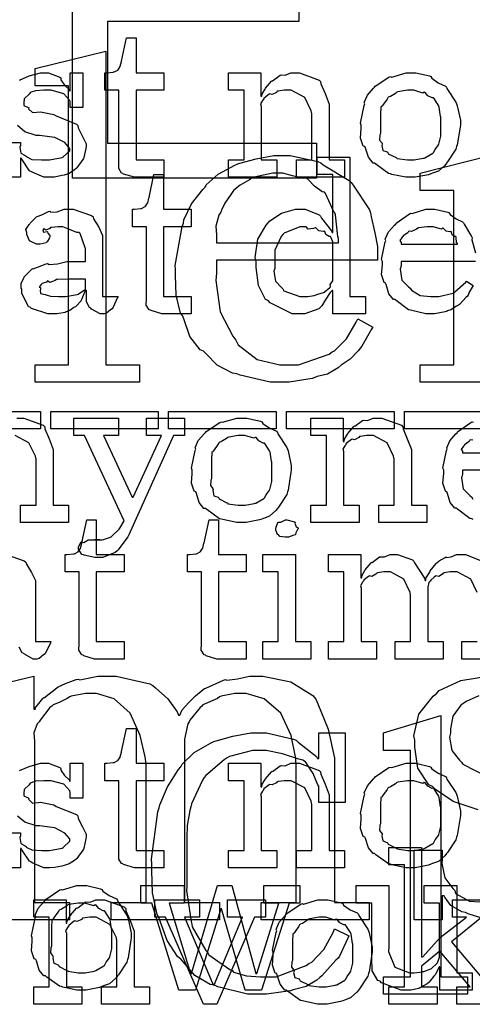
# Model space of a CAD drawing. Extents: x 0 to 8.5, y 0 to 11.
# Tile 272 of 379: x 2.654 to 3.015, y 7.3 to 8.085. Entities that reach past the tile are written whole.
import ezdxf

# ---------------------------------------------------------------- set-up
doc = ezdxf.new("R2010")
doc.units = 0
doc.layers.get('0').update_dxf_attribs({"linetype": 'CONTINUOUS'})

msp = doc.modelspace()

# ---------------------------------------------------------------- linework, layer by layer
at = {"color": 0}
for points in [[(2.69646, 7.95828), (2.69646, 8.22217), (2.8909, 8.22217), (2.8909, 8.19439), (2.72424, 8.19439), (2.72424, 8.11106), (2.87701, 8.11106), (2.87701, 8.08328), (2.72424, 8.08328), (2.72424, 7.98606), (2.8909, 7.98606), (2.8909, 7.95828), (2.69646, 7.95828)], [(2.74881, 7.95893), (2.74576, 7.95893), (2.73719, 7.96149), (2.73665, 7.96197), (2.73562, 7.96224), (2.73324, 7.96593), (2.7334, 7.97114), (2.7334, 7.97282), (2.7334, 8.02838), (2.72233, 8.02838), (2.72233, 8.04226), (2.72385, 8.04226), (2.72385, 8.04226), (2.72894, 8.04281), (2.72928, 8.04292), (2.7296, 8.04297), (2.73253, 8.04449), (2.73275, 8.04465), (2.73275, 8.04465), (2.73438, 8.04719), (2.73449, 8.04747), (2.73449, 8.04747), (2.73546, 8.05122), (2.73557, 8.0516), (2.73947, 8.07004), (2.74707, 8.07004), (2.74707, 8.04226), (2.76921, 8.04226), (2.76921, 8.02838), (2.74707, 8.02838), (2.74707, 7.97282), (2.76921, 7.97282), (2.76921, 7.95893), (2.76824, 7.95893), (2.766, 7.95893), (2.76531, 7.95893), (2.76406, 7.95893), (2.76124, 7.95893), (2.76031, 7.95893), (2.7589, 7.95893), (2.75569, 7.95893), (2.75467, 7.95893), (2.75319, 7.95893), (2.74989, 7.95893), (2.74881, 7.95893)], [(2.66661, 7.80957), (2.69331, 7.80957), (2.69331, 8.03179), (2.66661, 8.03179), (2.66661, 8.04568), (2.72304, 8.05957), (2.72304, 7.80957), (2.74972, 7.80957), (2.74972, 7.79568), (2.66661, 7.79568), (2.66661, 7.80957)], [(2.8209, 7.97282), (2.83328, 7.97282), (2.83328, 8.02838), (2.8209, 8.02838), (2.8209, 8.04226), (2.84674, 8.04226), (2.84674, 8.0236), (2.84739, 8.0236), (2.84739, 8.0236), (2.84765, 8.02556), (2.85004, 8.02935), (2.85042, 8.02989), (2.85032, 8.02994), (2.85508, 8.03554), (2.85562, 8.03597), (2.85601, 8.03581), (2.86208, 8.04025), (2.86279, 8.04053), (2.86279, 8.04053), (2.86604, 8.04031), (2.87044, 8.04226), (2.8719, 8.04226), (2.8775, 8.04226), (2.89312, 8.03651), (2.89426, 8.03532), (2.89438, 8.03358), (2.89779, 8.02572), (2.90099, 8.01714), (2.90099, 8.01426), (2.90099, 7.97282), (2.91336, 7.97282), (2.91336, 7.95893), (2.87494, 7.95893), (2.87494, 7.97282), (2.88732, 7.97282), (2.88732, 8.0095), (2.88687, 8.01193), (2.88163, 8.02257), (2.87071, 8.02838), (2.86714, 8.02838), (2.86529, 8.02838), (2.86035, 8.02767), (2.85975, 8.0275), (2.859, 8.02664), (2.85568, 8.02496), (2.85368, 8.02539), (2.85325, 8.02513), (2.85215, 8.02436), (2.84907, 8.02186), (2.84879, 8.02106), (2.84868, 8.02078), (2.84793, 8.02012), (2.84636, 8.01742), (2.84694, 8.01574), (2.84694, 8.01514), (2.84694, 7.97282), (2.85932, 7.97282), (2.85932, 7.95893), (2.8209, 7.95893), (2.8209, 7.97282)], [(2.96625, 7.95893), (2.96218, 7.95893), (2.95117, 7.96132), (2.94997, 7.96175), (2.94846, 7.96203), (2.93826, 7.96935), (2.93739, 7.97021), (2.93608, 7.97021), (2.93235, 7.97493), (2.93001, 7.98221), (2.92958, 7.98346), (2.92833, 7.98383), (2.92611, 7.99024), (2.92676, 7.99804), (2.92676, 8.0006), (2.92611, 8.00217), (2.9291, 8.01628), (2.92958, 8.01753), (2.92914, 8.01861), (2.93158, 8.02436), (2.93653, 8.02989), (2.93739, 8.03076), (2.93787, 8.03153), (2.94874, 8.03879), (2.94997, 8.03922), (2.95096, 8.03885), (2.9624, 8.04226), (2.96625, 8.04226), (2.97026, 8.04226), (2.98107, 8.03976), (2.98232, 8.03922), (2.98292, 8.03787), (2.98813, 8.03435), (2.99382, 8.03174), (2.99468, 8.03076), (2.99501, 8.02968), (3.00222, 8.01882), (3.00271, 8.01753), (3.00319, 8.016), (3.00575, 8.00444), (3.00575, 8.0006), (3.00549, 7.99903), (3.00319, 7.98475), (3.00271, 7.98346), (3.00222, 7.98133), (2.99556, 7.97119), (2.99468, 7.97021), (2.99337, 7.96847), (2.98828, 7.96397), (2.98351, 7.96229), (2.98232, 7.96175), (2.98042, 7.96104), (2.96978, 7.95893), (2.96625, 7.95893)], [(2.96625, 7.97282), (2.96892, 7.97282), (2.97613, 7.97413), (2.97689, 7.97433), (2.97743, 7.9745), (2.98378, 7.97825), (2.98426, 7.97868), (2.98426, 7.97868), (2.98562, 7.98118), (2.98839, 7.98481), (2.98861, 7.9854), (2.98861, 7.9854), (2.99013, 7.99175), (2.99013, 7.99388), (2.99013, 8.00732), (2.98996, 8.00754), (2.98882, 8.01497), (2.98861, 8.01557), (2.98839, 8.01617), (2.98475, 8.02186), (2.98426, 8.02229), (2.98318, 8.02219), (2.97976, 8.02399), (2.97765, 8.02664), (2.97689, 8.02686), (2.97592, 8.0261), (2.96864, 8.02838), (2.96625, 8.02838), (2.96349, 8.02838), (2.95594, 8.02713), (2.95518, 8.02686), (2.95404, 8.02587), (2.95008, 8.02344), (2.94819, 8.02274), (2.94781, 8.02229), (2.94726, 8.02121), (2.94368, 8.01622), (2.94347, 8.01557), (2.94239, 8.01486), (2.94217, 8.00922), (2.94217, 8.00732), (2.94217, 7.99388), (2.94157, 7.99278), (2.94135, 7.98861), (2.94325, 7.98606), (2.94347, 7.9854), (2.94303, 7.98438), (2.94396, 7.98031), (2.94732, 7.97922), (2.94781, 7.97868), (2.94824, 7.97775), (2.95443, 7.97461), (2.95518, 7.97433), (2.95524, 7.97396), (2.96349, 7.97282), (2.96625, 7.97282)], [(2.86301, 7.79568), (2.85411, 7.79568), (2.83003, 7.80111), (2.82742, 7.80219), (2.824, 7.80274), (2.81174, 7.80919), (2.80274, 7.81847), (2.80094, 7.82042), (2.79824, 7.8215), (2.78999, 7.83203), (2.78521, 7.84608), (2.78424, 7.84885), (2.78261, 7.85069), (2.77897, 7.86507), (2.7786, 7.88075), (2.7786, 7.88596), (2.77838, 7.88872), (2.78381, 7.91971), (2.78489, 7.92242), (2.78521, 7.92507), (2.79129, 7.93772), (2.8004, 7.94911), (2.80225, 7.95107), (2.80306, 7.9529), (2.81272, 7.96149), (2.82579, 7.96864), (2.82829, 7.96972), (2.82992, 7.97021), (2.84289, 7.97368), (2.85699, 7.97624), (2.86171, 7.97624), (2.8699, 7.97624), (2.89204, 7.97157), (2.89447, 7.9706), (2.89626, 7.96897), (2.91715, 7.95649), (2.91878, 7.95475), (2.92014, 7.95258), (2.93326, 7.93306), (2.93419, 7.93067), (2.93463, 7.92751), (2.93756, 7.91471), (2.93961, 7.90375), (2.93961, 7.90007), (2.93961, 7.8929), (2.81136, 7.8929), (2.81136, 7.88249), (2.81071, 7.87657), (2.81424, 7.85178), (2.82417, 7.83236), (2.82676, 7.8291), (2.82856, 7.82542), (2.84358, 7.81375), (2.86171, 7.80957), (2.86778, 7.80957), (2.87668, 7.80957), (2.90115, 7.81808), (2.90338, 7.81976), (2.90539, 7.82064), (2.91482, 7.83024), (2.92275, 7.84353), (2.92399, 7.84625), (2.93593, 7.83951), (2.93474, 7.83794), (2.92719, 7.82437), (2.92617, 7.82303), (2.92421, 7.82064), (2.91775, 7.81396), (2.91228, 7.81017), (2.91075, 7.80914), (2.90842, 7.80701), (2.89968, 7.80197), (2.89165, 7.80003), (2.88971, 7.79937), (2.88747, 7.79844), (2.86908, 7.79568), (2.86301, 7.79568)], [(2.87799, 7.8501), (2.87158, 7.8501), (2.854, 7.859), (2.85238, 7.86074), (2.85042, 7.86165), (2.84467, 7.87261), (2.84283, 7.88699), (2.84283, 7.89176), (2.84212, 7.89512), (2.84412, 7.90956), (2.85075, 7.92085), (2.85238, 7.92258), (2.85368, 7.92415), (2.86313, 7.93033), (2.87424, 7.93343), (2.87799, 7.93343), (2.88206, 7.93343), (2.89324, 7.92893), (2.89426, 7.928), (2.89497, 7.92643), (2.90289, 7.91629), (2.90338, 7.91499), (2.90403, 7.91499), (2.90403, 7.96121), (2.89165, 7.96121), (2.89165, 7.9751), (2.91769, 7.9751), (2.91769, 7.86399), (2.93007, 7.86399), (2.93007, 7.8501), (2.90403, 7.8501), (2.90403, 7.86876), (2.90338, 7.86876), (2.90181, 7.86714), (2.898, 7.86106), (2.89529, 7.8565), (2.89426, 7.85553), (2.8929, 7.85417), (2.88167, 7.8501), (2.87799, 7.8501)], [(2.77072, 7.8501), (2.76768, 7.8501), (2.75911, 7.85265), (2.75857, 7.85314), (2.75754, 7.8534), (2.75515, 7.8571), (2.75532, 7.86231), (2.75532, 7.86399), (2.75532, 7.91954), (2.74425, 7.91954), (2.74425, 7.93343), (2.74576, 7.93343), (2.74576, 7.93343), (2.75088, 7.93397), (2.75119, 7.93408), (2.75151, 7.93414), (2.75444, 7.93565), (2.75467, 7.93582), (2.75467, 7.93582), (2.75629, 7.93837), (2.7564, 7.93864), (2.7564, 7.93864), (2.75738, 7.94239), (2.75749, 7.94276), (2.76139, 7.96121), (2.76899, 7.96121), (2.76899, 7.93343), (2.79113, 7.93343), (2.79113, 7.91954), (2.76899, 7.91954), (2.76899, 7.86399), (2.79113, 7.86399), (2.79113, 7.8501), (2.79015, 7.8501), (2.78792, 7.8501), (2.78722, 7.8501), (2.78597, 7.8501), (2.78315, 7.8501), (2.78222, 7.8501), (2.78082, 7.8501), (2.77761, 7.8501), (2.77658, 7.8501), (2.77513, 7.8501), (2.77181, 7.8501), (2.77072, 7.8501)], [(2.81136, 7.90679), (2.90858, 7.90679), (2.90858, 7.91004), (2.90793, 7.91163), (2.90619, 7.9291), (2.90576, 7.93067), (2.90494, 7.93143), (2.89828, 7.94601), (2.89729, 7.94715), (2.89551, 7.94732), (2.88954, 7.95193), (2.88422, 7.95757), (2.88276, 7.95822), (2.88049, 7.95811), (2.87185, 7.96013), (2.86421, 7.96235), (2.86171, 7.96235), (2.85622, 7.96235), (2.84136, 7.9591), (2.83979, 7.95844), (2.83757, 7.95703), (2.83018, 7.95264), (2.82519, 7.94879), (2.82417, 7.9476), (2.8226, 7.94536), (2.81782, 7.93837), (2.81515, 7.93272), (2.81461, 7.9311), (2.81315, 7.92871), (2.81082, 7.92003), (2.81136, 7.91303), (2.81136, 7.91069), (2.81136, 7.90679)], [(2.68158, 7.8501), (2.67686, 7.8501), (2.66385, 7.85444), (2.66271, 7.85531), (2.66146, 7.85579), (2.65597, 7.86654), (2.65597, 7.87007), (2.65543, 7.87033), (2.65539, 7.87424), (2.65761, 7.87875), (2.65793, 7.87939), (2.65782, 7.8795), (2.6639, 7.88569), (2.66465, 7.88613), (2.66515, 7.8859), (2.67535, 7.89003), (2.6766, 7.89025), (2.67774, 7.88949), (2.68457, 7.88986), (2.69189, 7.89176), (2.69439, 7.89176), (2.70676, 7.89176), (2.70676, 7.90218), (2.70643, 7.90272), (2.70258, 7.91428), (2.70176, 7.91499), (2.69993, 7.91499), (2.69413, 7.91726), (2.68875, 7.91954), (2.68701, 7.91954), (2.685, 7.91954), (2.67958, 7.919), (2.67899, 7.91889), (2.67833, 7.91812), (2.67518, 7.91672), (2.67344, 7.91775), (2.67312, 7.91758), (2.67312, 7.91738), (2.67285, 7.91704), (2.67339, 7.9151), (2.67626, 7.91564), (2.6766, 7.91542), (2.67676, 7.9145), (2.67833, 7.91243), (2.67833, 7.91174), (2.67806, 7.91075), (2.67617, 7.9075), (2.67572, 7.90717), (2.67529, 7.90679), (2.67074, 7.90565), (2.66922, 7.90565), (2.66758, 7.90565), (2.66314, 7.90767), (2.66271, 7.90804), (2.66217, 7.90826), (2.6601, 7.91331), (2.6601, 7.91499), (2.65994, 7.91499), (2.65907, 7.91743), (2.66189, 7.92139), (2.66228, 7.92193), (2.66254, 7.92231), (2.66769, 7.92736), (2.66835, 7.92779), (2.66835, 7.92774), (2.67204, 7.9291), (2.67736, 7.93169), (2.67833, 7.93192), (2.67904, 7.93115), (2.68425, 7.93153), (2.68989, 7.93343), (2.69179, 7.93343), (2.69706, 7.93343), (2.71153, 7.92839), (2.71283, 7.92736), (2.71326, 7.92572), (2.71729, 7.91922), (2.72043, 7.91265), (2.72043, 7.91043), (2.72043, 7.86399), (2.73281, 7.86399), (2.73236, 7.86307), (2.72851, 7.85493), (2.72803, 7.85422), (2.72683, 7.8534), (2.72342, 7.85064), (2.72163, 7.8501), (2.72108, 7.8501), (2.71858, 7.8501), (2.71164, 7.85389), (2.7111, 7.85465), (2.7099, 7.85504), (2.70747, 7.85965), (2.70763, 7.86535), (2.70763, 7.86724), (2.70763, 7.86876), (2.70676, 7.86876), (2.70622, 7.86778), (2.70383, 7.86219), (2.7035, 7.8616), (2.70318, 7.86014), (2.69922, 7.85618), (2.69874, 7.85574), (2.6976, 7.85504), (2.69417, 7.85281), (2.69206, 7.85189), (2.69135, 7.85161), (2.69049, 7.85124), (2.68381, 7.8501), (2.68158, 7.8501)], [(2.88211, 7.86399), (2.88406, 7.86399), (2.88926, 7.86475), (2.88992, 7.86486), (2.88992, 7.86486), (2.89204, 7.86583), (2.89654, 7.86719), (2.89708, 7.86746), (2.89708, 7.86746), (2.90175, 7.87121), (2.90207, 7.87158), (2.90207, 7.87158), (2.90201, 7.87343), (2.90403, 7.87646), (2.90403, 7.87744), (2.90403, 7.90608), (2.90403, 7.9075), (2.9024, 7.91135), (2.90207, 7.91174), (2.90121, 7.91168), (2.89844, 7.91336), (2.89762, 7.91581), (2.89708, 7.91607), (2.89626, 7.91569), (2.89285, 7.91629), (2.89057, 7.91857), (2.88992, 7.91868), (2.88872, 7.91808), (2.88428, 7.91769), (2.88265, 7.91954), (2.88211, 7.91954), (2.87761, 7.91954), (2.86518, 7.9145), (2.8641, 7.91347), (2.8629, 7.91183), (2.85781, 7.90087), (2.85781, 7.89719), (2.85781, 7.88633), (2.85704, 7.88406), (2.85818, 7.87608), (2.86301, 7.8711), (2.8641, 7.87007), (2.86501, 7.86854), (2.87782, 7.86399), (2.88211, 7.86399)], [(2.9585, 7.90565), (3.00342, 7.90565), (3.00342, 7.90653), (3.00265, 7.90679), (3.00233, 7.91135), (3.00211, 7.91174), (3.00142, 7.91168), (2.99924, 7.91319), (2.99864, 7.91558), (2.99821, 7.91585), (2.9975, 7.91547), (2.99436, 7.91613), (2.99214, 7.91835), (2.99149, 7.91846), (2.99078, 7.91758), (2.98394, 7.91954), (2.98172, 7.91954), (2.97922, 7.91954), (2.97244, 7.91868), (2.97174, 7.91846), (2.97065, 7.91758), (2.96669, 7.91581), (2.96479, 7.91613), (2.96436, 7.91585), (2.96382, 7.91471), (2.96024, 7.91217), (2.96001, 7.91174), (2.95925, 7.91114), (2.95757, 7.90847), (2.9585, 7.90701), (2.9585, 7.90653), (2.9585, 7.90565)], [(2.68744, 7.86399), (2.69086, 7.86399), (2.70014, 7.86546), (2.70111, 7.86572), (2.70107, 7.86589), (2.70676, 7.86968), (2.70676, 7.87093), (2.70676, 7.87787), (2.6959, 7.87787), (2.69287, 7.87787), (2.68457, 7.87756), (2.68375, 7.87744), (2.68267, 7.87657), (2.67839, 7.87522), (2.6766, 7.87631), (2.67617, 7.87614), (2.67578, 7.87532), (2.67225, 7.87418), (2.67204, 7.87397), (2.67144, 7.87337), (2.66986, 7.87131), (2.67096, 7.87104), (2.67096, 7.87093), (2.67096, 7.86942), (2.67057, 7.86897), (2.67085, 7.86638), (2.67453, 7.86556), (2.67529, 7.86529), (2.67529, 7.86529), (2.67876, 7.86415), (2.68528, 7.86399), (2.68744, 7.86399)], [(2.58512, 7.77225), (2.67085, 7.77225), (2.67085, 7.75836), (2.58512, 7.75836), (2.58512, 7.77225)], [(2.67914, 7.77225), (2.76486, 7.77225), (2.76486, 7.75836), (2.67914, 7.75836), (2.67914, 7.77225)], [(2.77311, 7.77225), (2.85883, 7.77225), (2.85883, 7.75836), (2.77311, 7.75836), (2.77311, 7.77225)], [(2.86714, 7.77225), (2.95285, 7.77225), (2.95285, 7.75836), (2.86714, 7.75836), (2.86714, 7.77225)], [(2.9611, 7.77225), (3.04682, 7.77225), (3.04682, 7.75836), (2.9611, 7.75836), (2.9611, 7.77225)], [(2.71739, 7.65593), (2.71431, 7.65593), (2.70568, 7.65776), (2.70503, 7.6581), (2.70389, 7.65826), (2.70133, 7.66254), (2.70133, 7.66396), (2.70133, 7.66396), (2.70313, 7.66803), (2.7035, 7.66829), (2.7035, 7.66829), (2.70551, 7.66792), (2.70904, 7.66982), (2.71024, 7.66982), (2.71024, 7.66982), (2.71463, 7.66982), (2.7161, 7.66982), (2.7161, 7.66982), (2.71826, 7.66982), (2.71826, 7.66982), (2.71789, 7.66982), (2.71701, 7.66982), (2.71674, 7.66982), (2.71604, 7.66982), (2.71442, 7.66982), (2.71392, 7.66982), (2.715, 7.66982), (2.71744, 7.66982), (2.71826, 7.66982), (2.72038, 7.66982), (2.72601, 7.67182), (2.72672, 7.67219), (2.72721, 7.67236), (2.73356, 7.67854), (2.7341, 7.67936), (2.73757, 7.685), (2.70589, 7.75315), (2.69743, 7.75315), (2.69743, 7.76704), (2.73301, 7.76704), (2.73301, 7.75315), (2.72108, 7.75315), (2.74408, 7.70389), (2.74474, 7.70389), (2.76731, 7.75315), (2.75537, 7.75315), (2.75537, 7.76704), (2.78575, 7.76704), (2.78575, 7.75315), (2.77707, 7.75315), (2.74126, 7.67393), (2.74046, 7.67231), (2.73292, 7.662), (2.73193, 7.66114), (2.73036, 7.65983), (2.7206, 7.65593), (2.71739, 7.65593)], [(2.83143, 7.68371), (2.82736, 7.68371), (2.81635, 7.68608), (2.81515, 7.68653), (2.81364, 7.68679), (2.80344, 7.69412), (2.80257, 7.69499), (2.80126, 7.69499), (2.79753, 7.69971), (2.79519, 7.70697), (2.79476, 7.70822), (2.79351, 7.70861), (2.79129, 7.715), (2.79194, 7.72282), (2.79194, 7.72537), (2.79129, 7.72694), (2.79428, 7.74104), (2.79476, 7.74229), (2.79432, 7.74338), (2.79676, 7.74914), (2.80171, 7.75467), (2.80257, 7.75553), (2.80306, 7.75629), (2.81392, 7.76357), (2.81515, 7.764), (2.81614, 7.76361), (2.82758, 7.76704), (2.83143, 7.76704), (2.83544, 7.76704), (2.84625, 7.76454), (2.8475, 7.764), (2.8481, 7.76264), (2.85331, 7.75911), (2.859, 7.75651), (2.85986, 7.75553), (2.86019, 7.75444), (2.8674, 7.7436), (2.86789, 7.74229), (2.86837, 7.74078), (2.87093, 7.72922), (2.87093, 7.72537), (2.87067, 7.72379), (2.86837, 7.70953), (2.86789, 7.70822), (2.8674, 7.70611), (2.86074, 7.69596), (2.85986, 7.69499), (2.85856, 7.69325), (2.85346, 7.68875), (2.84868, 7.68707), (2.8475, 7.68653), (2.8456, 7.68582), (2.83496, 7.68371), (2.83143, 7.68371)], [(2.88656, 7.6976), (2.89893, 7.6976), (2.89893, 7.75315), (2.88656, 7.75315), (2.88656, 7.76704), (2.91237, 7.76704), (2.91237, 7.74837), (2.91303, 7.74837), (2.91303, 7.74837), (2.91331, 7.75032), (2.91569, 7.75413), (2.91607, 7.75467), (2.91596, 7.75472), (2.92074, 7.76031), (2.92128, 7.76074), (2.92165, 7.76058), (2.92774, 7.76503), (2.92844, 7.76531), (2.92844, 7.76531), (2.93169, 7.76508), (2.93608, 7.76704), (2.93756, 7.76704), (2.94314, 7.76704), (2.95876, 7.76129), (2.9599, 7.7601), (2.96001, 7.75836), (2.96343, 7.75049), (2.96664, 7.74192), (2.96664, 7.73904), (2.96664, 7.6976), (2.979, 7.6976), (2.979, 7.68371), (2.9406, 7.68371), (2.9406, 7.6976), (2.95296, 7.6976), (2.95296, 7.73426), (2.95253, 7.73671), (2.94726, 7.74735), (2.93636, 7.75315), (2.93278, 7.75315), (2.93093, 7.75315), (2.926, 7.75244), (2.9254, 7.75228), (2.92464, 7.75142), (2.92133, 7.74972), (2.91932, 7.75017), (2.91889, 7.74989), (2.91781, 7.74914), (2.91471, 7.74664), (2.91444, 7.74582), (2.91433, 7.74556), (2.91357, 7.7449), (2.912, 7.74219), (2.9126, 7.7405), (2.9126, 7.7399), (2.9126, 7.6976), (2.92497, 7.6976), (2.92497, 7.68371), (2.88656, 7.68371), (2.88656, 7.6976)], [(2.83143, 7.6976), (2.8341, 7.6976), (2.84131, 7.69889), (2.84207, 7.69911), (2.84261, 7.69928), (2.84896, 7.70301), (2.84944, 7.70344), (2.84944, 7.70344), (2.85081, 7.70594), (2.85357, 7.70958), (2.85379, 7.71018), (2.85379, 7.71018), (2.85531, 7.71653), (2.85531, 7.71864), (2.85531, 7.7321), (2.85514, 7.73232), (2.854, 7.73975), (2.85379, 7.74035), (2.85357, 7.74094), (2.84993, 7.74664), (2.84944, 7.74707), (2.84836, 7.74696), (2.84494, 7.74875), (2.84283, 7.75142), (2.84207, 7.75163), (2.8411, 7.75087), (2.83382, 7.75315), (2.83143, 7.75315), (2.82867, 7.75315), (2.82113, 7.7519), (2.82036, 7.75163), (2.81922, 7.75065), (2.81526, 7.74821), (2.81338, 7.7475), (2.81299, 7.74707), (2.81244, 7.74599), (2.80886, 7.741), (2.80865, 7.74035), (2.80757, 7.73964), (2.80735, 7.734), (2.80735, 7.7321), (2.80735, 7.71864), (2.80675, 7.71756), (2.80653, 7.71337), (2.80843, 7.71083), (2.80865, 7.71018), (2.80821, 7.70915), (2.80914, 7.70508), (2.8125, 7.704), (2.81299, 7.70344), (2.81342, 7.70253), (2.81961, 7.69937), (2.82036, 7.69911), (2.82042, 7.69874), (2.82867, 7.6976), (2.83143, 7.6976)], [(2.71712, 7.57487), (2.71408, 7.57487), (2.70551, 7.57742), (2.70497, 7.5779), (2.70394, 7.57818), (2.70156, 7.58188), (2.70171, 7.58708), (2.70171, 7.58876), (2.70171, 7.64432), (2.69065, 7.64432), (2.69065, 7.65821), (2.69217, 7.65821), (2.69217, 7.65821), (2.69726, 7.65875), (2.6976, 7.65886), (2.69792, 7.6589), (2.70085, 7.66043), (2.70107, 7.6606), (2.70107, 7.6606), (2.70269, 7.66314), (2.70281, 7.66342), (2.70281, 7.66342), (2.70378, 7.66715), (2.70389, 7.66754), (2.70779, 7.68599), (2.71539, 7.68599), (2.71539, 7.65821), (2.73753, 7.65821), (2.73753, 7.64432), (2.71539, 7.64432), (2.71539, 7.58876), (2.73753, 7.58876), (2.73753, 7.57487), (2.73654, 7.57487), (2.73432, 7.57487), (2.73361, 7.57487), (2.73236, 7.57487), (2.72954, 7.57487), (2.72862, 7.57487), (2.72721, 7.57487), (2.72401, 7.57487), (2.72299, 7.57487), (2.72151, 7.57487), (2.71821, 7.57487), (2.71712, 7.57487)], [(2.81461, 7.57487), (2.81158, 7.57487), (2.803, 7.57742), (2.80246, 7.5779), (2.80143, 7.57818), (2.79904, 7.58188), (2.79921, 7.58708), (2.79921, 7.58876), (2.79921, 7.64432), (2.78814, 7.64432), (2.78814, 7.65821), (2.78965, 7.65821), (2.78965, 7.65821), (2.79476, 7.65875), (2.79508, 7.65886), (2.79542, 7.6589), (2.79833, 7.66043), (2.79856, 7.6606), (2.79856, 7.6606), (2.80018, 7.66314), (2.80029, 7.66342), (2.80029, 7.66342), (2.80126, 7.66715), (2.80138, 7.66754), (2.80528, 7.68599), (2.81287, 7.68599), (2.81287, 7.65821), (2.83501, 7.65821), (2.83501, 7.64432), (2.81287, 7.64432), (2.81287, 7.58876), (2.83501, 7.58876), (2.83501, 7.57487), (2.83404, 7.57487), (2.83182, 7.57487), (2.83111, 7.57487), (2.82986, 7.57487), (2.82704, 7.57487), (2.82611, 7.57487), (2.82471, 7.57487), (2.8215, 7.57487), (2.82047, 7.57487), (2.81901, 7.57487), (2.81569, 7.57487), (2.81461, 7.57487)], [(2.8674, 7.6721), (2.866, 7.6721), (2.86182, 7.67258), (2.861, 7.67378), (2.86068, 7.67404), (2.85992, 7.67421), (2.85851, 7.67768), (2.85851, 7.67882), (2.85851, 7.67925), (2.85851, 7.67925), (2.86029, 7.68371), (2.86068, 7.68403), (2.86068, 7.68403), (2.86262, 7.68403), (2.86621, 7.68599), (2.8674, 7.68599), (2.8674, 7.68599), (2.87354, 7.68435), (2.87392, 7.68403), (2.87381, 7.68317), (2.87489, 7.68033), (2.87631, 7.67953), (2.87631, 7.67925), (2.87631, 7.67882), (2.87576, 7.67806), (2.87457, 7.6754), (2.87414, 7.67426), (2.87392, 7.67404), (2.87299, 7.67356), (2.86876, 7.6721), (2.8674, 7.6721)], [(2.8481, 7.58876), (2.86046, 7.58876), (2.86046, 7.64432), (2.8481, 7.64432), (2.8481, 7.65821), (2.87414, 7.65821), (2.87414, 7.58876), (2.8865, 7.58876), (2.8865, 7.57487), (2.8481, 7.57487), (2.8481, 7.58876)], [(2.9445, 7.32156), (2.96599, 7.32156), (2.96599, 7.50211), (2.9445, 7.50211), (2.9445, 7.516), (2.99007, 7.52989), (2.99007, 7.32156), (3.01156, 7.32156), (3.01156, 7.30767), (2.9445, 7.30767), (2.9445, 7.32156)], [(2.74881, 7.40847), (2.74576, 7.40847), (2.73719, 7.41103), (2.73665, 7.41151), (2.73562, 7.41178), (2.73324, 7.41547), (2.7334, 7.42068), (2.7334, 7.42236), (2.7334, 7.47792), (2.72233, 7.47792), (2.72233, 7.49181), (2.72385, 7.49181), (2.72385, 7.49181), (2.72894, 7.49235), (2.72928, 7.49246), (2.7296, 7.49251), (2.73253, 7.49403), (2.73275, 7.49419), (2.73275, 7.49419), (2.73438, 7.49675), (2.73449, 7.49701), (2.73449, 7.49701), (2.73546, 7.50076), (2.73557, 7.50114), (2.73947, 7.51958), (2.74707, 7.51958), (2.74707, 7.49181), (2.76921, 7.49181), (2.76921, 7.47792), (2.74707, 7.47792), (2.74707, 7.42236), (2.76921, 7.42236), (2.76921, 7.40847), (2.76824, 7.40847), (2.766, 7.40847), (2.76531, 7.40847), (2.76406, 7.40847), (2.76124, 7.40847), (2.76031, 7.40847), (2.7589, 7.40847), (2.75569, 7.40847), (2.75467, 7.40847), (2.75319, 7.40847), (2.74989, 7.40847), (2.74881, 7.40847)], [(2.84483, 7.30767), (2.83604, 7.30767), (2.81228, 7.31364), (2.80968, 7.31483), (2.80632, 7.31543), (2.79406, 7.32269), (2.78483, 7.33322), (2.78299, 7.33544), (2.78028, 7.33772), (2.77181, 7.35053), (2.76665, 7.36524), (2.76563, 7.36843), (2.76406, 7.37125), (2.76019, 7.3884), (2.75956, 7.40597), (2.75956, 7.41183), (2.7595, 7.41547), (2.7646, 7.45313), (2.76563, 7.45632), (2.76611, 7.45876), (2.77219, 7.47293), (2.78093, 7.48671), (2.78276, 7.48887), (2.78375, 7.49104), (2.79346, 7.50043), (2.80643, 7.50792), (2.80903, 7.50906), (2.81093, 7.50965), (2.82433, 7.5134), (2.83854, 7.516), (2.84332, 7.516), (2.85118, 7.516), (2.87267, 7.51113), (2.87478, 7.51014), (2.87651, 7.50851), (2.891, 7.49707), (2.89171, 7.49561), (2.89279, 7.49561), (2.89279, 7.516), (2.91385, 7.516), (2.91385, 7.46044), (2.89279, 7.46044), (2.89279, 7.47368), (2.89204, 7.47472), (2.88846, 7.48361), (2.88211, 7.493), (2.87999, 7.49431), (2.87701, 7.49511), (2.86393, 7.4994), (2.85092, 7.50211), (2.84657, 7.50211), (2.83985, 7.50211), (2.8215, 7.49724), (2.81967, 7.49625), (2.81739, 7.49462), (2.80263, 7.4821), (2.80143, 7.48042), (2.80012, 7.47825), (2.79135, 7.45942), (2.79081, 7.45719), (2.78988, 7.4541), (2.78782, 7.44228), (2.78754, 7.43251), (2.78754, 7.42919), (2.78754, 7.39318), (2.78743, 7.39025), (2.79096, 7.36567), (2.79167, 7.36344), (2.79194, 7.36128), (2.80268, 7.34267), (2.80404, 7.3411), (2.80507, 7.33908), (2.82183, 7.32742), (2.82379, 7.32656), (2.82493, 7.32531), (2.83507, 7.32221), (2.84646, 7.32156), (2.85026, 7.32156), (2.85894, 7.32156), (2.88265, 7.33046), (2.88499, 7.33219), (2.88721, 7.33311), (2.89697, 7.34321), (2.90429, 7.35699), (2.90539, 7.35975), (2.91689, 7.35411), (2.91601, 7.35232), (2.9094, 7.33806), (2.90842, 7.33653), (2.90653, 7.33496), (2.89513, 7.32221), (2.89367, 7.32112), (2.89133, 7.31896), (2.88265, 7.31381), (2.87446, 7.31179), (2.8724, 7.31114), (2.87017, 7.31028), (2.85113, 7.30767), (2.84483, 7.30767)], [(2.8209, 7.42236), (2.83328, 7.42236), (2.83328, 7.47792), (2.8209, 7.47792), (2.8209, 7.49181), (2.84674, 7.49181), (2.84674, 7.47314), (2.84739, 7.47314), (2.84739, 7.47314), (2.84765, 7.4751), (2.85004, 7.47889), (2.85042, 7.47944), (2.85032, 7.47949), (2.85508, 7.48508), (2.85562, 7.48551), (2.85601, 7.48535), (2.86208, 7.48981), (2.86279, 7.49007), (2.86279, 7.49007), (2.86604, 7.48986), (2.87044, 7.49181), (2.8719, 7.49181), (2.8775, 7.49181), (2.89312, 7.48606), (2.89426, 7.48486), (2.89438, 7.48312), (2.89779, 7.47526), (2.90099, 7.46669), (2.90099, 7.46382), (2.90099, 7.42236), (2.91336, 7.42236), (2.91336, 7.40847), (2.87494, 7.40847), (2.87494, 7.42236), (2.88732, 7.42236), (2.88732, 7.45904), (2.88687, 7.46149), (2.88163, 7.47211), (2.87071, 7.47792), (2.86714, 7.47792), (2.86529, 7.47792), (2.86035, 7.47721), (2.85975, 7.47706), (2.859, 7.47618), (2.85568, 7.4745), (2.85368, 7.47493), (2.85325, 7.47467), (2.85215, 7.4739), (2.84907, 7.4714), (2.84879, 7.4706), (2.84868, 7.47032), (2.84793, 7.46967), (2.84636, 7.46696), (2.84694, 7.46528), (2.84694, 7.46468), (2.84694, 7.42236), (2.85932, 7.42236), (2.85932, 7.40847), (2.8209, 7.40847), (2.8209, 7.42236)], [(2.96625, 7.40847), (2.96218, 7.40847), (2.95117, 7.41086), (2.94997, 7.41129), (2.94846, 7.41157), (2.93826, 7.41889), (2.93739, 7.41976), (2.93608, 7.41976), (2.93235, 7.42449), (2.93001, 7.43175), (2.92958, 7.433), (2.92833, 7.43338), (2.92611, 7.43978), (2.92676, 7.4476), (2.92676, 7.45014), (2.92611, 7.45171), (2.9291, 7.46582), (2.92958, 7.46707), (2.92914, 7.46815), (2.93158, 7.4739), (2.93653, 7.47944), (2.93739, 7.48031), (2.93787, 7.48107), (2.94874, 7.48833), (2.94997, 7.48876), (2.95096, 7.48839), (2.9624, 7.49181), (2.96625, 7.49181), (2.97026, 7.49181), (2.98107, 7.48931), (2.98232, 7.48876), (2.98292, 7.48742), (2.98813, 7.48389), (2.99382, 7.48128), (2.99468, 7.48031), (2.99501, 7.47922), (3.00222, 7.46838), (3.00271, 7.46707), (3.00319, 7.46556), (3.00575, 7.454), (3.00575, 7.45014), (3.00549, 7.44857), (3.00319, 7.43431), (3.00271, 7.433), (3.00222, 7.43088), (2.99556, 7.42074), (2.99468, 7.41976), (2.99337, 7.41803), (2.98828, 7.41351), (2.98351, 7.41183), (2.98232, 7.41129), (2.98042, 7.4106), (2.96978, 7.40847), (2.96625, 7.40847)], [(2.96625, 7.42236), (2.96892, 7.42236), (2.97613, 7.42367), (2.97689, 7.42389), (2.97743, 7.42404), (2.98378, 7.42779), (2.98426, 7.42822), (2.98426, 7.42822), (2.98562, 7.43072), (2.98839, 7.43435), (2.98861, 7.43494), (2.98861, 7.43494), (2.99013, 7.44129), (2.99013, 7.44342), (2.99013, 7.45688), (2.98996, 7.45708), (2.98882, 7.46451), (2.98861, 7.46511), (2.98839, 7.46571), (2.98475, 7.4714), (2.98426, 7.47185), (2.98318, 7.47174), (2.97976, 7.47353), (2.97765, 7.47618), (2.97689, 7.4764), (2.97592, 7.47564), (2.96864, 7.47792), (2.96625, 7.47792), (2.96349, 7.47792), (2.95594, 7.47667), (2.95518, 7.4764), (2.95404, 7.47542), (2.95008, 7.47299), (2.94819, 7.47228), (2.94781, 7.47185), (2.94726, 7.47076), (2.94368, 7.46576), (2.94347, 7.46511), (2.94239, 7.46442), (2.94217, 7.45876), (2.94217, 7.45688), (2.94217, 7.44342), (2.94157, 7.44233), (2.94135, 7.43815), (2.94325, 7.4356), (2.94347, 7.43494), (2.94303, 7.43392), (2.94396, 7.42985), (2.94732, 7.42876), (2.94781, 7.42822), (2.94824, 7.42731), (2.95443, 7.42415), (2.95518, 7.42389), (2.95524, 7.4235), (2.96349, 7.42236), (2.96625, 7.42236)], [(2.70383, 7.31093), (2.69976, 7.31093), (2.68875, 7.31332), (2.68756, 7.31375), (2.68604, 7.31401), (2.67583, 7.32135), (2.67497, 7.32221), (2.67367, 7.32221), (2.66992, 7.32693), (2.66758, 7.33421), (2.66715, 7.33544), (2.6659, 7.33583), (2.66368, 7.34224), (2.66433, 7.35004), (2.66433, 7.3526), (2.66368, 7.35417), (2.66667, 7.36828), (2.66715, 7.36951), (2.66672, 7.37061), (2.66917, 7.37636), (2.6741, 7.38189), (2.67497, 7.38276), (2.67546, 7.38351), (2.68631, 7.39079), (2.68756, 7.39122), (2.68853, 7.39085), (2.69997, 7.39426), (2.70383, 7.39426), (2.70785, 7.39426), (2.71864, 7.39176), (2.71989, 7.39122), (2.72049, 7.38986), (2.72569, 7.38633), (2.73139, 7.38374), (2.73226, 7.38276), (2.73258, 7.38167), (2.73981, 7.37082), (2.74029, 7.36951), (2.74078, 7.368), (2.74333, 7.35644), (2.74333, 7.3526), (2.74306, 7.35101), (2.74078, 7.33675), (2.74029, 7.33544), (2.73981, 7.33333), (2.73313, 7.32319), (2.73226, 7.32221), (2.73096, 7.32047), (2.72586, 7.31597), (2.72108, 7.31429), (2.71989, 7.31375), (2.71799, 7.31304), (2.70736, 7.31093), (2.70383, 7.31093)], [(2.75956, 7.38038), (2.75088, 7.38038), (2.75088, 7.39426), (2.78537, 7.39426), (2.78537, 7.38038), (2.77344, 7.38038), (2.79058, 7.32417), (2.79124, 7.32417), (2.81207, 7.39426), (2.82357, 7.39426), (2.84267, 7.32417), (2.84332, 7.32417), (2.86089, 7.38038), (2.84896, 7.38038), (2.84896, 7.39426), (2.87782, 7.39426), (2.87782, 7.38038), (2.86914, 7.38038), (2.84722, 7.31093), (2.83399, 7.31093), (2.81532, 7.37582), (2.81467, 7.37582), (2.79449, 7.31093), (2.78125, 7.31093), (2.75956, 7.38038)], [(2.96419, 7.31093), (2.95861, 7.31093), (2.94293, 7.31689), (2.94185, 7.31808), (2.93983, 7.31874), (2.93549, 7.32639), (2.93511, 7.33681), (2.93511, 7.34022), (2.93511, 7.38038), (2.92275, 7.38038), (2.92275, 7.39426), (2.94879, 7.39426), (2.94879, 7.34565), (2.94851, 7.34164), (2.9534, 7.32915), (2.96506, 7.32482), (2.96897, 7.32482), (2.96897, 7.32482), (2.97553, 7.32557), (2.97613, 7.32568), (2.97651, 7.32579), (2.98215, 7.32801), (2.98264, 7.32829), (2.98264, 7.32829), (2.98708, 7.33219), (2.98742, 7.33262), (2.98742, 7.33262), (2.98915, 7.33718), (2.98915, 7.33871), (2.98915, 7.38038), (2.97678, 7.38038), (2.97678, 7.39426), (3.00282, 7.39426), (3.00282, 7.32482), (3.01519, 7.32482), (3.01519, 7.31093), (2.98936, 7.31093), (2.98936, 7.32958), (2.98872, 7.32958), (2.98844, 7.32872), (2.986, 7.32368), (2.98568, 7.32308), (2.98465, 7.322), (2.98172, 7.31842), (2.98079, 7.31733), (2.98047, 7.317), (2.97933, 7.31608), (2.97396, 7.31299), (2.97331, 7.31267), (2.9726, 7.31222), (2.96625, 7.31093), (2.96419, 7.31093)], [(2.66547, 7.31353), (2.67785, 7.31353), (2.67785, 7.36908), (2.66547, 7.36908), (2.66547, 7.38297), (2.69129, 7.38297), (2.69129, 7.36431), (2.69194, 7.36431), (2.69194, 7.36431), (2.69222, 7.36626), (2.69461, 7.37007), (2.69499, 7.37061), (2.69488, 7.37067), (2.69965, 7.37625), (2.70019, 7.37668), (2.70057, 7.37651), (2.70665, 7.38097), (2.70736, 7.38124), (2.70736, 7.38124), (2.71061, 7.38103), (2.715, 7.38297), (2.71647, 7.38297), (2.72206, 7.38297), (2.73768, 7.37722), (2.73882, 7.37603), (2.73893, 7.37429), (2.74235, 7.36643), (2.74556, 7.35786), (2.74556, 7.35499), (2.74556, 7.31353), (2.75792, 7.31353), (2.75792, 7.29964), (2.71951, 7.29964), (2.71951, 7.31353), (2.73188, 7.31353), (2.73188, 7.35021), (2.73144, 7.35265), (2.72618, 7.36328), (2.71528, 7.36908), (2.71169, 7.36908), (2.70985, 7.36908), (2.70492, 7.36838), (2.70432, 7.36822), (2.70356, 7.36735), (2.70025, 7.36567), (2.69824, 7.3661), (2.69781, 7.36583), (2.69672, 7.36507), (2.69362, 7.36257), (2.69336, 7.36176), (2.69325, 7.36149), (2.69249, 7.36083), (2.69092, 7.35812), (2.69151, 7.35644), (2.69151, 7.35585), (2.69151, 7.31353), (2.70389, 7.31353), (2.70389, 7.29964), (2.66547, 7.29964), (2.66547, 7.31353)], [(2.70383, 7.32482), (2.70649, 7.32482), (2.71371, 7.32611), (2.71446, 7.32633), (2.715, 7.3265), (2.72136, 7.33024), (2.72185, 7.33068), (2.72185, 7.33068), (2.72319, 7.33317), (2.72597, 7.33681), (2.72618, 7.3374), (2.72618, 7.3374), (2.72771, 7.34375), (2.72771, 7.34586), (2.72771, 7.35932), (2.72754, 7.35954), (2.7264, 7.36697), (2.72618, 7.36757), (2.72597, 7.36817), (2.72233, 7.37386), (2.72185, 7.37429), (2.72076, 7.37418), (2.71733, 7.37597), (2.71522, 7.37864), (2.71446, 7.37885), (2.71349, 7.3781), (2.70622, 7.38038), (2.70383, 7.38038), (2.70107, 7.38038), (2.69353, 7.37913), (2.69276, 7.37885), (2.69162, 7.37787), (2.68767, 7.37543), (2.68576, 7.37472), (2.68539, 7.37429), (2.68485, 7.37321), (2.68126, 7.36822), (2.68104, 7.36757), (2.67996, 7.36686), (2.67974, 7.36122), (2.67974, 7.35932), (2.67974, 7.34586), (2.67914, 7.34478), (2.67893, 7.3406), (2.68083, 7.33806), (2.68104, 7.3374), (2.68061, 7.33637), (2.68153, 7.33231), (2.6849, 7.33122), (2.68539, 7.33068), (2.68582, 7.32975), (2.692, 7.32661), (2.69276, 7.32633), (2.69282, 7.32596), (2.70107, 7.32482), (2.70383, 7.32482)], [(2.77046, 7.36908), (2.76199, 7.36908), (2.76199, 7.38297), (2.79758, 7.38297), (2.79758, 7.36908), (2.78564, 7.36908), (2.80865, 7.31506), (2.80931, 7.31506), (2.83188, 7.36908), (2.81993, 7.36908), (2.81993, 7.38297), (2.85032, 7.38297), (2.85032, 7.36908), (2.84164, 7.36908), (2.81147, 7.29964), (2.80083, 7.29964), (2.77046, 7.36908)], [(2.896, 7.29964), (2.89193, 7.29964), (2.88092, 7.30203), (2.87972, 7.30246), (2.87819, 7.30274), (2.868, 7.31006), (2.86714, 7.31093), (2.86583, 7.31093), (2.86208, 7.31565), (2.85975, 7.32292), (2.85932, 7.32417), (2.85807, 7.32454), (2.85585, 7.33094), (2.8565, 7.33876), (2.8565, 7.34131), (2.85585, 7.34289), (2.85883, 7.35699), (2.85932, 7.35824), (2.85889, 7.35932), (2.86133, 7.36507), (2.86626, 7.37061), (2.86714, 7.37147), (2.86762, 7.37224), (2.87847, 7.3795), (2.87972, 7.37993), (2.88069, 7.37956), (2.89214, 7.38297), (2.896, 7.38297), (2.90001, 7.38297), (2.91081, 7.38049), (2.91206, 7.37993), (2.91265, 7.37858), (2.91786, 7.37506), (2.92356, 7.37244), (2.92443, 7.37147), (2.92475, 7.37039), (2.93197, 7.35954), (2.93246, 7.35824), (2.93294, 7.35672), (2.93549, 7.34517), (2.93549, 7.34131), (2.93522, 7.33974), (2.93294, 7.32547), (2.93246, 7.32417), (2.93197, 7.32206), (2.92529, 7.3119), (2.92443, 7.31093), (2.92312, 7.30919), (2.91803, 7.30469), (2.91325, 7.303), (2.91206, 7.30246), (2.91015, 7.30176), (2.89953, 7.29964), (2.896, 7.29964)], [(2.896, 7.31353), (2.89865, 7.31353), (2.90588, 7.31483), (2.90662, 7.31506), (2.90717, 7.31521), (2.91351, 7.31896), (2.91401, 7.31939), (2.91401, 7.31939), (2.91536, 7.32189), (2.91812, 7.32553), (2.91835, 7.32611), (2.91835, 7.32611), (2.91986, 7.33247), (2.91986, 7.33458), (2.91986, 7.34804), (2.91971, 7.34825), (2.91857, 7.35568), (2.91835, 7.35628), (2.91812, 7.35688), (2.9145, 7.36257), (2.91401, 7.36301), (2.91292, 7.3629), (2.9095, 7.36469), (2.90739, 7.36735), (2.90662, 7.36757), (2.90565, 7.36681), (2.89839, 7.36908), (2.896, 7.36908), (2.89324, 7.36908), (2.88569, 7.36783), (2.88493, 7.36757), (2.88379, 7.3666), (2.87983, 7.36415), (2.87793, 7.36344), (2.87756, 7.36301), (2.87701, 7.36193), (2.87343, 7.35693), (2.87321, 7.35628), (2.87213, 7.35558), (2.8719, 7.34993), (2.8719, 7.34804), (2.8719, 7.33458), (2.87131, 7.3335), (2.8711, 7.32932), (2.87299, 7.32676), (2.87321, 7.32611), (2.87278, 7.32508), (2.87369, 7.32101), (2.87706, 7.31993), (2.87756, 7.31939), (2.87799, 7.31847), (2.88417, 7.31532), (2.88493, 7.31506), (2.88499, 7.31467), (2.89324, 7.31353), (2.896, 7.31353)]]:
    msp.add_lwpolyline(points, close=True, dxfattribs=at)
for points in [[(2.65414, 8.0364), (2.66174, 8.03976), (2.67096, 8.04226), (2.67404, 8.04226), (2.67731, 8.04226), (2.68619, 8.03885), (2.68707, 8.03814), (2.68707, 8.03674), (2.69006, 8.03244), (2.69368, 8.02903), (2.69401, 8.02794), (2.69467, 8.02794), (2.69467, 8.04226), (2.70464, 8.04226), (2.70464, 8.01449), (2.69467, 8.01449), (2.69467, 8.01904), (2.69428, 8.02024), (2.68946, 8.0255), (2.67936, 8.02838), (2.676, 8.02838), (2.67367, 8.02838), (2.66678, 8.02789), (2.66351, 8.02675), (2.66276, 8.02642), (2.66194, 8.02513), (2.65799, 8.02138), (2.65799, 8.02012), (2.6575, 8.01947), (2.65771, 8.01622), (2.66103, 8.01471), (2.66168, 8.01426), (2.66146, 8.01361), (2.66465, 8.01053), (2.67117, 8.01118), (2.67231, 8.01101), (2.68164, 8.00906), (2.68332, 8.00792), (2.69965, 8.00142), (2.70074, 8.00037), (2.70096, 7.99826), (2.70432, 7.99149), (2.70725, 7.98563), (2.70725, 7.98367), (2.70697, 7.98193), (2.7054, 7.97467), (2.70508, 7.9739), (2.70469, 7.9731), (2.69988, 7.96647), (2.69922, 7.96588), (2.69792, 7.96485), (2.69374, 7.96208), (2.6906, 7.96099), (2.68967, 7.96067), (2.68778, 7.96029), (2.68213, 7.95915), (2.67833, 7.95893), (2.67708, 7.95893), (2.67708, 7.95893), (2.67361, 7.95893), (2.66417, 7.96294), (2.66319, 7.96371), (2.66222, 7.96414), (2.65593, 7.97336), (2.6556, 7.97433), (2.65494, 7.97433), (2.65494, 7.95893), (2.64497, 7.95893)], [(2.64497, 7.98671), (2.65494, 7.98671), (2.65494, 7.98432), (2.65451, 7.98296), (2.65528, 7.97819), (2.65875, 7.9764), (2.6595, 7.97586), (2.6594, 7.97542), (2.66411, 7.97319), (2.67171, 7.97282), (2.67426, 7.97282), (2.67796, 7.97282), (2.68815, 7.97467), (2.68901, 7.97499), (2.68886, 7.97521), (2.69422, 7.98008), (2.69422, 7.98172), (2.6939, 7.98221), (2.69021, 7.98665), (2.68246, 7.99072), (2.68012, 7.99104), (2.67014, 7.99235), (2.66743, 7.99235), (2.65831, 7.99517), (2.6525, 8.00022)], [(3.05692, 7.79568), (2.97379, 7.79568), (2.97379, 7.80957), (2.97379, 7.80957), (3.00049, 7.80957), (3.00049, 7.94846), (2.97379, 7.94846), (2.97379, 7.96235), (3.02935, 7.97624)], [(3.01774, 7.89176), (2.9585, 7.89176), (2.9585, 7.88829), (2.95779, 7.88569), (2.95915, 7.8769), (2.96446, 7.87158), (2.96565, 7.8705), (2.96669, 7.86888), (2.97368, 7.86481), (2.98182, 7.86399), (2.98454, 7.86399), (2.98867, 7.86399), (3, 7.86669), (3.00103, 7.86724), (3.00125, 7.86757), (3.00999, 7.87528), (3.01058, 7.87614), (3.016, 7.87267), (3.01503, 7.87147), (3.01275, 7.86729), (3.01187, 7.86486), (3.01144, 7.86421), (3.01047, 7.8635), (3.00499, 7.85758), (3.00429, 7.85704), (3.00276, 7.85612), (2.99821, 7.8534), (2.99561, 7.85237), (2.99474, 7.85206), (2.99354, 7.85157), (2.98514, 7.8501), (2.98236, 7.8501), (2.98236, 7.8501), (2.97825, 7.8501), (2.96707, 7.85265), (2.96588, 7.85314), (2.96446, 7.8534), (2.95454, 7.86074), (2.95372, 7.8616), (2.95253, 7.86154), (2.94879, 7.86615), (2.94656, 7.87337), (2.94613, 7.87463), (2.94488, 7.875), (2.94287, 7.88151), (2.94353, 7.88921), (2.94353, 7.89176), (2.94287, 7.89333), (2.94586, 7.90744), (2.94635, 7.90869), (2.9459, 7.90972), (2.94835, 7.91536), (2.95329, 7.92085), (2.95415, 7.92171), (2.95464, 7.92247), (2.96511, 7.9299), (2.96631, 7.93039), (2.96729, 7.93001), (2.97808, 7.93343), (2.98172, 7.93343), (2.98551, 7.93343), (2.99576, 7.9311), (2.9969, 7.93061), (2.99756, 7.92925), (3.00239, 7.92583), (3.00743, 7.92344), (3.00819, 7.92258), (3.00868, 7.9215), (3.01471, 7.91183), (3.01514, 7.91064), (3.01476, 7.90907), (3.01774, 7.89887)], [(2.65192, 7.76704), (2.6575, 7.76704), (2.67312, 7.76129), (2.67426, 7.7601), (2.67437, 7.75836), (2.67779, 7.75049), (2.68099, 7.74192), (2.68099, 7.73904), (2.68099, 7.6976), (2.69336, 7.6976), (2.69336, 7.68371), (2.65494, 7.68371), (2.65494, 7.6976), (2.66732, 7.6976), (2.66732, 7.73426), (2.66689, 7.73671), (2.66162, 7.74735), (2.65072, 7.75315)], [(3.016, 7.68625), (3.01481, 7.68674), (3.0134, 7.68701), (3.00347, 7.69433), (3.00265, 7.69521), (3.00146, 7.69515), (2.99772, 7.69976), (2.9955, 7.70697), (2.99507, 7.70822), (2.99382, 7.70861), (2.99181, 7.71511), (2.99246, 7.72282), (2.99246, 7.72537), (2.99181, 7.72694), (2.99479, 7.74104), (2.99528, 7.74229), (2.99485, 7.74333), (2.99729, 7.74897), (3.00222, 7.75444), (3.0031, 7.75532), (3.00358, 7.75608), (3.01406, 7.76351), (3.01525, 7.764), (3.01622, 7.76361)], [(3.01563, 7.7494), (3.01372, 7.74972), (3.01329, 7.74946), (3.01275, 7.74832), (3.00917, 7.74576), (3.00896, 7.74533), (3.00819, 7.74474), (3.00651, 7.74208), (3.00743, 7.74061), (3.00743, 7.74013), (3.00743, 7.73926), (3.00743, 7.73926), (3.05236, 7.73926)], [(3.06668, 7.72537), (3.00743, 7.72537), (3.00743, 7.7219), (3.00672, 7.71929), (3.00808, 7.7105), (3.0134, 7.70518), (3.0146, 7.7041), (3.01563, 7.70247)], [(2.6435, 7.65821), (2.65799, 7.65315), (2.65929, 7.65213), (2.65972, 7.6505), (2.66374, 7.64399), (2.66689, 7.63743), (2.66689, 7.63519), (2.66689, 7.58876), (2.67925, 7.58876), (2.67882, 7.58783), (2.67497, 7.57969), (2.67449, 7.579), (2.67329, 7.57818), (2.66986, 7.57542), (2.66808, 7.57487), (2.66754, 7.57487), (2.66504, 7.57487), (2.6581, 7.57867), (2.65756, 7.57943), (2.65636, 7.57981), (2.65392, 7.58442)], [(3.0191, 7.62787), (3.01406, 7.63851), (3.00315, 7.64432), (2.99951, 7.64432), (2.99767, 7.64432), (2.99274, 7.64361), (2.99214, 7.64344), (2.99154, 7.64258), (2.98844, 7.64074), (2.98628, 7.64111), (2.98583, 7.64085), (2.98492, 7.64008), (2.98215, 7.63775), (2.98167, 7.63699), (2.9815, 7.63672), (2.98068, 7.63579), (2.97976, 7.63211), (2.97976, 7.63086), (2.97976, 7.58876), (2.99214, 7.58876), (2.99214, 7.57487), (2.95372, 7.57487), (2.95372, 7.58876), (2.9661, 7.58876), (2.9661, 7.62543), (2.96571, 7.62787), (2.96061, 7.63851), (2.95003, 7.64432), (2.94656, 7.64432), (2.94472, 7.64432), (2.93972, 7.64361), (2.93918, 7.64344), (2.93842, 7.64258), (2.93517, 7.64074), (2.93326, 7.64111), (2.93289, 7.64085), (2.93181, 7.64008), (2.92871, 7.63775), (2.92844, 7.63693), (2.92833, 7.63672), (2.92757, 7.63607), (2.926, 7.63331), (2.9266, 7.63151), (2.9266, 7.63086), (2.9266, 7.58876), (2.93896, 7.58876), (2.93896, 7.57487), (2.90056, 7.57487), (2.90056, 7.58876), (2.90056, 7.58876), (2.91292, 7.58876), (2.91292, 7.64432), (2.90056, 7.64432), (2.90056, 7.65821), (2.92638, 7.65821), (2.92638, 7.63954), (2.92703, 7.63954), (2.92703, 7.63954), (2.92731, 7.64165), (2.92953, 7.64551), (2.92985, 7.64606), (2.92979, 7.64611), (2.93451, 7.65169), (2.93506, 7.65213), (2.93544, 7.65196), (2.94135, 7.65625), (2.942, 7.65647), (2.942, 7.65642), (2.94532, 7.65625), (2.94965, 7.65821), (2.95111, 7.65821), (2.95551, 7.65821), (2.96761, 7.65386), (2.96869, 7.653), (2.96918, 7.65147), (2.97715, 7.63932), (2.9776, 7.63758), (2.97825, 7.63758), (2.97825, 7.63937), (2.98133, 7.64421), (2.98172, 7.64475), (2.98156, 7.64535), (2.98639, 7.65099), (2.98693, 7.65147), (2.98693, 7.65147), (2.98893, 7.65332), (2.9936, 7.65597), (2.99431, 7.65625), (2.99447, 7.65588), (2.99832, 7.65625), (3.00276, 7.65821), (3.00429, 7.65821), (3.00982, 7.65821), (3.02533, 7.65224)], [(3.04531, 7.57487), (3.00689, 7.57487), (3.00689, 7.58876), (3.01926, 7.58876)], [(2.60758, 7.54742), (2.66553, 7.56131), (2.66553, 7.53483), (2.66683, 7.53483), (2.6665, 7.53554), (2.67279, 7.5434), (2.67356, 7.54417), (2.67421, 7.54411), (2.68386, 7.55203), (2.68506, 7.55263), (2.68511, 7.55285), (2.69086, 7.5555), (2.69937, 7.55854), (2.7009, 7.55892), (2.70231, 7.55838), (2.71653, 7.56131), (2.72131, 7.56131), (2.73113, 7.56131), (2.75814, 7.55501), (2.76058, 7.55371), (2.76258, 7.55192), (2.7724, 7.54329), (2.78, 7.53293), (2.78097, 7.53028), (2.78207, 7.53028), (2.78207, 7.53028), (2.7839, 7.5344), (2.78907, 7.54025), (2.78988, 7.54113), (2.79015, 7.54144), (2.79449, 7.54557), (2.80063, 7.55057), (2.80181, 7.55132), (2.80263, 7.55176), (2.81689, 7.55806), (2.81853, 7.55849), (2.8195, 7.55806), (2.8279, 7.55925), (2.83763, 7.56131), (2.84088, 7.56131), (2.84825, 7.56131), (2.8705, 7.55669), (2.88807, 7.54596), (2.89057, 7.54286), (2.89219, 7.53907), (2.90039, 7.51893), (2.90533, 7.49588), (2.90533, 7.48817), (2.90533, 7.38075), (2.93311, 7.38075), (2.93311, 7.36686), (2.84694, 7.36686), (2.84694, 7.38075), (2.87472, 7.38075), (2.87472, 7.491), (2.87424, 7.49681), (2.87076, 7.51389), (2.86253, 7.53168), (2.84918, 7.54329), (2.83479, 7.54742), (2.83003, 7.54742), (2.82596, 7.54742), (2.81506, 7.54525), (2.81375, 7.54482), (2.81218, 7.54351), (2.80046, 7.53831), (2.79943, 7.53743), (2.79824, 7.53629), (2.7901, 7.52615), (2.78944, 7.52485), (2.78831, 7.52317), (2.78575, 7.51113), (2.78575, 7.50706), (2.78575, 7.38075), (2.81353, 7.38075), (2.81353, 7.36686), (2.72738, 7.36686), (2.72738, 7.38075), (2.75515, 7.38075), (2.75515, 7.491), (2.75435, 7.49681), (2.75043, 7.51389), (2.74235, 7.53168), (2.7296, 7.54329), (2.71556, 7.54742), (2.71089, 7.54742), (2.70671, 7.54742), (2.69547, 7.54525), (2.69417, 7.54482), (2.69222, 7.54351), (2.68571, 7.54036), (2.6811, 7.53831), (2.68007, 7.53743), (2.67833, 7.53629), (2.67051, 7.52615), (2.66986, 7.52485), (2.66829, 7.52317), (2.66564, 7.51594), (2.66618, 7.50928), (2.66618, 7.50706), (2.66618, 7.38075), (2.69396, 7.38075), (2.69396, 7.36686), (2.60758, 7.36686)], [(3.02001, 7.45475), (2.99989, 7.46121), (2.98594, 7.47097), (2.98361, 7.47319), (2.98047, 7.47472), (2.97185, 7.48801), (2.96951, 7.50461), (2.96951, 7.5101), (2.96869, 7.51372), (2.97271, 7.53088), (2.98415, 7.54536), (2.98708, 7.54764), (2.98893, 7.54992), (3.00612, 7.55789), (3.02729, 7.56131)], [(3.02035, 7.54551), (3.01036, 7.54113), (3.00857, 7.53982), (3.00624, 7.53803), (2.99972, 7.52924), (2.99794, 7.51915), (2.99794, 7.51574), (2.99707, 7.51264), (2.99881, 7.5019), (3.00515, 7.49431), (3.00663, 7.49274), (3.00765, 7.49115), (3.02778, 7.48074)], [(2.65414, 7.48594), (2.66174, 7.48931), (2.67096, 7.49181), (2.67404, 7.49181), (2.67731, 7.49181), (2.68619, 7.48839), (2.68707, 7.48768), (2.68707, 7.48628), (2.69006, 7.48199), (2.69368, 7.47857), (2.69401, 7.47749), (2.69467, 7.47749), (2.69467, 7.49181), (2.70464, 7.49181), (2.70464, 7.46403), (2.69467, 7.46403), (2.69467, 7.46858), (2.69428, 7.46978), (2.68946, 7.47504), (2.67936, 7.47792), (2.676, 7.47792), (2.67367, 7.47792), (2.66678, 7.47743), (2.66351, 7.47629), (2.66276, 7.47597), (2.66194, 7.47467), (2.65799, 7.47092), (2.65799, 7.46967), (2.6575, 7.46903), (2.65771, 7.46576), (2.66103, 7.46425), (2.66168, 7.46382), (2.66146, 7.46317), (2.66465, 7.46007), (2.67117, 7.46072), (2.67231, 7.46056), (2.68164, 7.45861), (2.68332, 7.45747), (2.69965, 7.45096), (2.70074, 7.44993), (2.70096, 7.44781), (2.70432, 7.44103), (2.70725, 7.43517), (2.70725, 7.43321), (2.70697, 7.43147), (2.7054, 7.42421), (2.70508, 7.42344), (2.70469, 7.42264), (2.69988, 7.41601), (2.69922, 7.41542), (2.69792, 7.41439), (2.69374, 7.41163), (2.6906, 7.41054), (2.68967, 7.41021), (2.68778, 7.40983), (2.68213, 7.40869), (2.67833, 7.40847), (2.67708, 7.40847), (2.67708, 7.40847), (2.67361, 7.40847), (2.66417, 7.41249), (2.66319, 7.41325), (2.66222, 7.41368), (2.65593, 7.4229), (2.6556, 7.42389), (2.65494, 7.42389), (2.65494, 7.40847), (2.64497, 7.40847)], [(2.64497, 7.43625), (2.65494, 7.43625), (2.65494, 7.43386), (2.65451, 7.43251), (2.65528, 7.42774), (2.65875, 7.42594), (2.6595, 7.4254), (2.6594, 7.42497), (2.66411, 7.42275), (2.67171, 7.42236), (2.67426, 7.42236), (2.67796, 7.42236), (2.68815, 7.42421), (2.68901, 7.42453), (2.68886, 7.42475), (2.69422, 7.42964), (2.69422, 7.43126), (2.6939, 7.43175), (2.69021, 7.43619), (2.68246, 7.44026), (2.68012, 7.4406), (2.67014, 7.44189), (2.66743, 7.44189), (2.65831, 7.44472), (2.6525, 7.44976)], [(3.03819, 7.29964), (3.00282, 7.29964), (3.00282, 7.31353), (3.01346, 7.31353), (2.98936, 7.34196), (2.97483, 7.33003), (2.97483, 7.31353), (2.98719, 7.31353), (2.98719, 7.29964), (2.94879, 7.29964), (2.94879, 7.31353), (2.94879, 7.31353), (2.96115, 7.31353), (2.96115, 7.41075), (2.94879, 7.41075), (2.94879, 7.42464), (2.97483, 7.42464), (2.97483, 7.3374), (2.97569, 7.3374), (2.98958, 7.35303), (3.01064, 7.36908), (2.99935, 7.36908), (2.99935, 7.38297), (3.03494, 7.38297)], [(3.02279, 7.36833), (3.01204, 7.37175), (3.00988, 7.37272), (3.007, 7.37326), (2.99804, 7.37842), (2.99337, 7.38499), (2.99274, 7.38618), (2.99121, 7.38618), (2.99121, 7.36686), (2.96886, 7.36686), (2.96886, 7.42242), (2.99121, 7.42242), (2.99121, 7.41504), (2.99094, 7.412), (2.99333, 7.40044), (2.99968, 7.39193), (3.00142, 7.39031), (3.00196, 7.38792), (3.01313, 7.38194), (3.0294, 7.38075)], [(3.02279, 7.36908), (2.99869, 7.34933), (3.02886, 7.31353)]]:
    msp.add_lwpolyline(points, dxfattribs=at)

doc.saveas('drawing.dxf')
